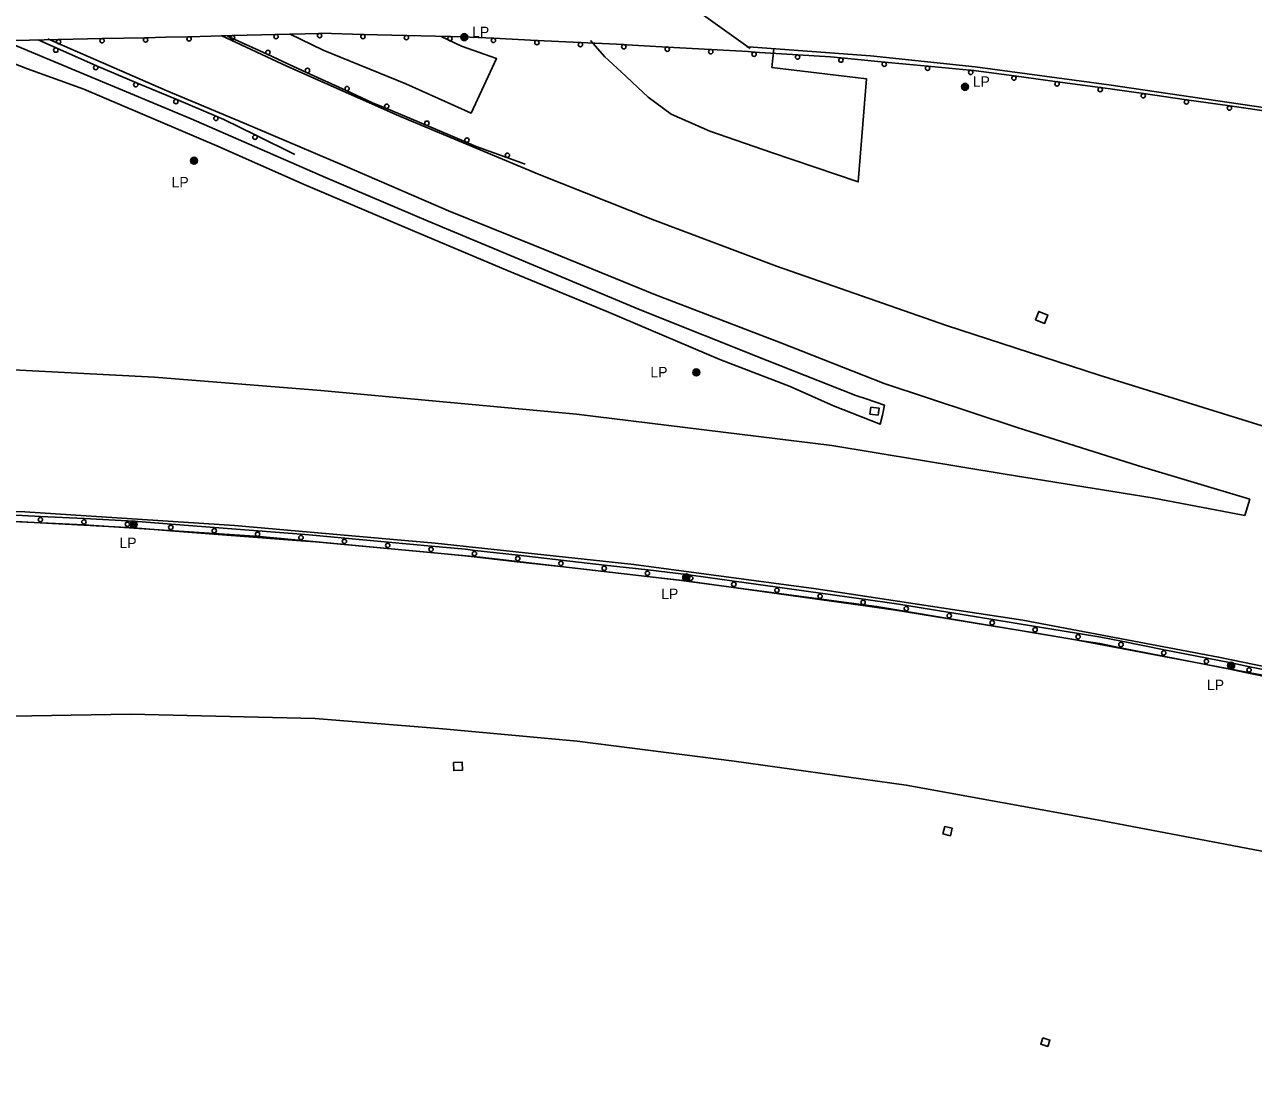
# Model space of a CAD drawing. Extents: x 2402803 to 2427059, y 6985292 to 6997652.
# Drawn here: x 2412414 to 2412978, y 6991723 to 6992209 of the extents above; entities that cross this region are included whole.
import ezdxf

# ---------------------------------------------------------------- set-up
doc = ezdxf.new("R2010")
doc.units = 0
for name, color, linetype in [('p_drainage conc drain', 7, 'Continuous'), ('p_drainage riprap', 7, 'Continuous'), ('p_road - paved curb', 7, 'Continuous'), ('p_road bridge end', 7, 'Continuous'), ('p_road conc barrier', 7, 'Continuous'), ('p_road guard rails', 7, 'Continuous'), ('p_utility manhole', 7, 'Continuous')]:
    doc.layers.add(name, color=color, linetype=linetype)

msp = doc.modelspace()

# ---------------------------------------------------------------- linework, layer by layer
at = {"layer": 'p_drainage conc drain'}
msp.add_lwpolyline([(2412403.46, 6992201.49), (2412425.19, 6992192.49), (2412490.02, 6992165.43), (2412551.74, 6992138.4), (2412598.99, 6992118.42), (2412649.29, 6992097.36), (2412696.45, 6992077.58), (2412754.82, 6992054.4), (2412795.46, 6992038.27), (2412800.27, 6992036.7), (2412808.75, 6992033.81), (2412807.76, 6992029.34), (2412806.64, 6992025.06), (2412785.2, 6992033.58), (2412765.42, 6992042.45), (2412733.08, 6992054.9), (2412681.89, 6992076.54), (2412635.8, 6992095.52), (2412591.76, 6992114.07), (2412541.97, 6992135.28), (2412501.8, 6992152.99), (2412440.69, 6992179.08), (2412414.87, 6992188.41), (2412396.61, 6992195.42)], dxfattribs=at)
at = {"layer": 'p_drainage riprap'}
for points in [[(2412604.92, 6992203.18), (2412614.3, 6992198.78), (2412630.46, 6992193.03), (2412618.79, 6992168.02), (2412588.7, 6992181.52), (2412550.7, 6992196.9), (2412535.27, 6992204.47)], [(2412757.78, 6992197.56), (2412756.96, 6992189), (2412800.45, 6992183.75), (2412796.64, 6992136.41), (2412756.74, 6992149.96), (2412728.39, 6992159.76), (2412710.65, 6992167.49), (2412700.06, 6992175.34), (2412687.66, 6992186.94), (2412680.24, 6992193.88), (2412673.65, 6992201.33)]]:
    msp.add_lwpolyline(points, dxfattribs=at)
at = {"layer": 'p_road - paved curb'}
for points in [[(2412328.98, 6992052.97), (2412405.32, 6992050.32), (2412473.23, 6992046.74), (2412549.67, 6992040.54), (2412667.23, 6992029.79), (2412784.47, 6992015.34), (2412864.13, 6992002.16), (2412931.7, 6991991.37), (2412974.25, 6991983.24), (2412976.58, 6991990.63), (2412925.41, 6992006.05), (2412869.68, 6992023.54), (2412808.61, 6992043.88), (2412761.01, 6992062.52), (2412702.64, 6992084.82), (2412656.62, 6992103.71), (2412608.3, 6992123.15), (2412559.43, 6992144.3), (2412514.49, 6992163.4), (2412478.65, 6992178.4), (2412428.29, 6992200.32), (2412424.24, 6992202.06)], [(2412503.88, 6992203.66), (2412533.98, 6992189.65), (2412585.51, 6992166.77), (2412650.07, 6992139.79), (2412702.08, 6992119.21), (2412759.08, 6992097.67), (2412837.13, 6992070.39), (2412907.33, 6992047.63), (2412982.24, 6992024.34), (2413054.01, 6992002.91), (2413145.95, 6991975.76), (2413222.12, 6991952.56), (2413304.56, 6991928.32), (2413391.26, 6991903.68), (2413452.88, 6991888.72)], [(2413452.4, 6992055.16), (2413386.05, 6992075.12), (2413323.78, 6992093.64), (2413267.87, 6992109.5), (2413216.92, 6992122.75), (2413159.34, 6992136.78), (2413106.92, 6992147.79), (2413046.76, 6992159.37), (2412983.77, 6992170.41), (2412911.76, 6992181.02), (2412850.39, 6992189.22), (2412802.23, 6992194.32), (2412748.39, 6992198.24), (2412745.37, 6992198.42)], [(2412320.38, 6991987.98), (2412413.68, 6991984.84), (2412510.03, 6991978.59), (2412602.25, 6991970.41), (2412693.52, 6991960.61), (2412777.29, 6991949.42), (2412872.21, 6991935.04), (2412962.25, 6991918.12), (2413068.85, 6991896.15), (2413155.64, 6991876.5), (2413243.92, 6991857.18), (2413327.48, 6991837.93), (2413424.5, 6991816.24), (2413455.59, 6991809.42)], [(2412320.8, 6991983.74), (2412365.31, 6991982.39), (2412440.82, 6991978.83), (2412521.46, 6991973.5), (2412622.82, 6991964.08), (2412714.2, 6991953.54), (2412805.06, 6991941.42), (2412895.66, 6991926.26), (2412993.02, 6991907.82), (2413079.93, 6991889.56), (2413181.27, 6991866.59), (2413245.63, 6991852.18), (2413311.13, 6991837.4), (2413374.87, 6991823.06), (2413435.5, 6991809.43), (2413457.73, 6991804.33)], [(2412323.31, 6991887.03), (2412380.42, 6991890.55), (2412462.16, 6991891.87), (2412547.05, 6991889.91), (2412605.78, 6991885.23), (2412667.47, 6991879.59), (2412739.57, 6991870.31), (2412818.66, 6991859.32), (2412906.41, 6991843.33), (2412987.83, 6991827.9), (2413071.82, 6991810.33), (2413159.73, 6991791.1), (2413237.49, 6991772.13), (2413314.77, 6991754.69), (2413337.88, 6991748.99), (2413451.56, 6991723.23)]]:
    msp.add_lwpolyline(points, dxfattribs=at)
at = {"layer": 'p_road bridge end'}
msp.add_lwpolyline([(2412684.74, 6992242.21), (2412747.02, 6992197.72)], dxfattribs=at)
for points in [[(2412878.07, 6992073.08), (2412882.26, 6992071.42), (2412883.77, 6992075.25), (2412879.58, 6992076.91)], [(2412802.34, 6992033), (2412806.19, 6992032.51), (2412805.77, 6992029.29), (2412801.92, 6992029.78)], [(2412610.68, 6991869.72), (2412614.65, 6991869.83), (2412614.75, 6991866.13), (2412610.78, 6991866.02)], [(2412836.4, 6991840.36), (2412839.82, 6991839.52), (2412838.98, 6991836.11), (2412835.56, 6991836.95)], [(2412881.5, 6991743.27), (2412884.69, 6991742.21), (2412883.73, 6991739.34), (2412880.54, 6991740.4)]]:
    msp.add_lwpolyline(points, close=True, dxfattribs=at)
at = {"layer": 'p_road conc barrier'}
for p, q in [((2412400.91, 6991983.82), (2412420.88, 6991982.77)), ((2412420.88, 6991982.77), (2412440.85, 6991981.73)), ((2412440.85, 6991981.73), (2412460.82, 6991980.69)), ((2412400.75, 6991980.82), (2412420.72, 6991979.78)), ((2412420.72, 6991979.78), (2412440.69, 6991978.74)), ((2412440.69, 6991978.74), (2412460.67, 6991977.69)), ((2412480.61, 6991976.21), (2412500.55, 6991974.65)), ((2412480.85, 6991979.2), (2412500.78, 6991977.64)), ((2412500.78, 6991977.64), (2412520.72, 6991976.09)), ((2412520.72, 6991976.09), (2412540.66, 6991974.53)), ((2412500.55, 6991974.65), (2412520.49, 6991973.09)), ((2412520.49, 6991973.09), (2412540.43, 6991971.54)), ((2412560.35, 6991969.79), (2412580.27, 6991967.95)), ((2412560.63, 6991972.78), (2412580.54, 6991970.94)), ((2412580.54, 6991970.94), (2412600.46, 6991969.1)), ((2412580.27, 6991967.95), (2412600.18, 6991966.11)), ((2412620.09, 6991964.18), (2412639.96, 6991961.93)), ((2412620.43, 6991967.16), (2412640.3, 6991964.91)), ((2412640.3, 6991964.91), (2412660.17, 6991962.66)), ((2412639.96, 6991961.93), (2412659.83, 6991959.68)), ((2412659.83, 6991959.68), (2412679.71, 6991957.43)), ((2412660.17, 6991962.66), (2412680.04, 6991960.41)), ((2412680.04, 6991960.41), (2412699.92, 6991958.16)), ((2412679.71, 6991957.43), (2412699.58, 6991955.18)), ((2412719.45, 6991952.87), (2412739.25, 6991950.1)), ((2412719.86, 6991955.84), (2412739.67, 6991953.08)), ((2412739.67, 6991953.08), (2412759.47, 6991950.31)), ((2412739.25, 6991950.1), (2412759.06, 6991947.34)), ((2412759.06, 6991947.34), (2412778.87, 6991944.57)), ((2412759.47, 6991950.31), (2412779.28, 6991947.54)), ((2412779.28, 6991947.54), (2412799.09, 6991944.78)), ((2412778.87, 6991944.57), (2412798.67, 6991941.81)), ((2412818.95, 6991941.89), (2412838.69, 6991938.65)), ((2412818.46, 6991938.93), (2412838.2, 6991935.69)), ((2412838.2, 6991935.69), (2412857.94, 6991932.46)), ((2412838.69, 6991938.65), (2412858.42, 6991935.42)), ((2412857.94, 6991932.46), (2412877.67, 6991929.22)), ((2412858.42, 6991935.42), (2412878.16, 6991932.18)), ((2412878.16, 6991932.18), (2412897.89, 6991928.95)), ((2412877.67, 6991929.22), (2412897.41, 6991925.99)), ((2412917.67, 6991925.39), (2412937.29, 6991921.52)), ((2412917.09, 6991922.45), (2412936.71, 6991918.58)), ((2412937.29, 6991921.52), (2412956.92, 6991917.66)), ((2412936.71, 6991918.58), (2412956.34, 6991914.71)), ((2412976.55, 6991913.72), (2412996.14, 6991909.71)), ((2412975.95, 6991910.78), (2412995.54, 6991906.77))]:
    msp.add_line(p, q, dxfattribs=at)
for points in [[(2412460.67, 6991977.69), (2412463.57, 6991977.54), (2412480.61, 6991976.21)], [(2412460.82, 6991980.69), (2412463.76, 6991980.54), (2412480.85, 6991979.2)], [(2412540.43, 6991971.54), (2412547.23, 6991971.01), (2412560.35, 6991969.79)], [(2412540.66, 6991974.53), (2412547.48, 6991973.99), (2412560.63, 6991972.78)], [(2412600.18, 6991966.11), (2412615.77, 6991964.67), (2412620.09, 6991964.18)], [(2412600.46, 6991969.1), (2412616.08, 6991967.65), (2412620.43, 6991967.16)], [(2412699.58, 6991955.18), (2412717.28, 6991953.17), (2412719.45, 6991952.87)], [(2412699.92, 6991958.16), (2412717.66, 6991956.15), (2412719.86, 6991955.84)], [(2412798.67, 6991941.81), (2412813.71, 6991939.71), (2412818.46, 6991938.93)], [(2412799.09, 6991944.78), (2412814.16, 6991942.67), (2412818.95, 6991941.89)], [(2412897.41, 6991925.99), (2412907.61, 6991924.31), (2412917.09, 6991922.45)], [(2412897.89, 6991928.95), (2412908.14, 6991927.27), (2412917.67, 6991925.39)], [(2412956.34, 6991914.71), (2412967.35, 6991912.54), (2412975.95, 6991910.78)], [(2412956.92, 6991917.66), (2412967.94, 6991915.48), (2412976.55, 6991913.72)]]:
    msp.add_lwpolyline(points, dxfattribs=at)
for centre in [(2412420.8, 6991981.28), (2412440.77, 6991980.23), (2412460.75, 6991979.19), (2412480.73, 6991977.71), (2412500.67, 6991976.15), (2412520.61, 6991974.59), (2412540.55, 6991973.03), (2412560.49, 6991971.29), (2412580.41, 6991969.44), (2412600.32, 6991967.6), (2412620.26, 6991965.67), (2412640.13, 6991963.42), (2412660, 6991961.17), (2412679.88, 6991958.92), (2412699.75, 6991956.67), (2412719.65, 6991954.36), (2412739.46, 6991951.59), (2412759.27, 6991948.82), (2412779.07, 6991946.06), (2412798.88, 6991943.29), (2412818.71, 6991940.41), (2412838.44, 6991937.17), (2412858.18, 6991933.94), (2412877.92, 6991930.7), (2412897.65, 6991927.47), (2412917.38, 6991923.92), (2412937, 6991920.05), (2412956.63, 6991916.18), (2412976.25, 6991912.25)]:
    msp.add_circle(centre, 1, dxfattribs=at)
at = {"layer": 'p_road guard rails'}
for p, q in [((2412429.15, 6992201.83), (2412409.17, 6992201.42)), ((2412428.28, 6992197.86), (2412419.74, 6992201.61)), ((2412449.13, 6992202.25), (2412429.15, 6992201.83)), ((2412469.11, 6992202.66), (2412449.13, 6992202.25)), ((2412509.08, 6992203.63), (2412489.09, 6992203.13)), ((2412506.75, 6992203.38), (2412506.76, 6992203.37)), ((2412506.76, 6992203.37), (2412524.93, 6992195.02)), ((2412529.06, 6992204.14), (2412509.08, 6992203.63)), ((2412549.05, 6992204.65), (2412529.06, 6992204.14)), ((2412589.04, 6992203.72), (2412569.04, 6992204.2)), ((2412609.03, 6992203.23), (2412589.04, 6992203.72)), ((2412648.99, 6992201.44), (2412629.01, 6992202.4)), ((2412668.97, 6992200.48), (2412648.99, 6992201.44)), ((2412446.59, 6992189.81), (2412428.28, 6992197.86)), ((2412688.94, 6992199.52), (2412668.97, 6992200.48)), ((2412728.88, 6992197.24), (2412708.91, 6992198.38)), ((2412768.8, 6992194.78), (2412748.84, 6992196.07)), ((2412808.66, 6992191.48), (2412788.75, 6992193.35)), ((2412828.57, 6992189.6), (2412808.66, 6992191.48)), ((2412543.11, 6992186.68), (2412561.3, 6992178.37)), ((2412868.31, 6992185.09), (2412848.48, 6992187.71)), ((2412888.14, 6992182.46), (2412868.31, 6992185.09)), ((2412483.42, 6992174.22), (2412464.98, 6992181.95)), ((2412927.76, 6992176.97), (2412907.96, 6992179.81)), ((2412501.87, 6992166.49), (2412483.42, 6992174.22)), ((2412947.55, 6992174.13), (2412927.76, 6992176.97)), ((2412967.35, 6992171.3), (2412947.55, 6992174.13)), ((2412579.57, 6992170.24), (2412598, 6992162.47)), ((2412598, 6992162.47), (2412616.43, 6992154.7)), ((2412537.74, 6992148.97), (2412519.85, 6992157.83)), ((2412635.07, 6992147.68), (2412643.5, 6992144.64))]:
    msp.add_line(p, q, dxfattribs=at)
for points in [[(2412489.09, 6992203.13), (2412478.22, 6992202.85), (2412469.11, 6992202.66)], [(2412569.04, 6992204.2), (2412549.8, 6992204.67), (2412549.05, 6992204.65)], [(2412629.01, 6992202.4), (2412614.75, 6992203.09), (2412609.03, 6992203.23)], [(2412708.91, 6992198.38), (2412690.32, 6992199.45), (2412688.94, 6992199.52)], [(2412748.84, 6992196.07), (2412745.98, 6992196.26), (2412728.88, 6992197.24)], [(2412464.98, 6992181.95), (2412454.5, 6992186.34), (2412446.59, 6992189.81)], [(2412524.93, 6992195.02), (2412534.79, 6992190.48), (2412543.11, 6992186.68)], [(2412788.75, 6992193.35), (2412783.94, 6992193.8), (2412768.8, 6992194.78)], [(2412848.48, 6992187.71), (2412847.86, 6992187.79), (2412828.57, 6992189.6)], [(2412907.96, 6992179.81), (2412905.55, 6992180.16), (2412888.14, 6992182.46)], [(2412561.3, 6992178.37), (2412573.47, 6992172.81), (2412579.57, 6992170.24)], [(2412987.11, 6992168.25), (2412980.98, 6992169.34), (2412967.35, 6992171.3)], [(2412519.85, 6992157.83), (2412505.08, 6992165.14), (2412501.87, 6992166.49)], [(2412616.43, 6992154.7), (2412621.12, 6992152.72), (2412635.07, 6992147.68)]]:
    msp.add_lwpolyline(points, dxfattribs=at)
for centre in [(2412429.17, 6992200.83), (2412449.15, 6992201.25), (2412469.13, 6992201.66), (2412489.11, 6992202.13), (2412509.1, 6992202.63), (2412529.09, 6992203.14), (2412549.07, 6992203.65), (2412569.02, 6992203.2), (2412589.01, 6992202.72), (2412609.01, 6992202.23), (2412628.96, 6992201.4), (2412648.94, 6992200.44), (2412427.88, 6992196.94), (2412525.35, 6992195.92), (2412668.92, 6992199.48), (2412688.89, 6992198.52), (2412708.85, 6992197.39), (2412728.82, 6992196.24), (2412748.78, 6992195.08), (2412446.19, 6992188.9), (2412768.74, 6992193.78), (2412788.65, 6992192.35), (2412808.57, 6992190.48), (2412543.53, 6992187.59), (2412828.48, 6992188.61), (2412848.35, 6992186.72), (2412868.18, 6992184.09), (2412464.59, 6992181.03), (2412561.72, 6992179.28), (2412888.01, 6992181.47), (2412907.82, 6992178.82), (2412483.04, 6992173.29), (2412927.62, 6992175.98), (2412947.41, 6992173.14), (2412579.96, 6992171.16), (2412967.21, 6992170.31), (2412501.48, 6992165.56), (2412598.39, 6992163.39), (2412519.41, 6992156.93), (2412616.82, 6992155.62), (2412635.41, 6992148.63)]:
    msp.add_circle(centre, 1, dxfattribs=at)
at = {"layer": 'p_utility manhole'}
for centre, radius in [((2412615.64, 6992202.91), 1.6), ((2412615.64, 6992202.91), 1.3), ((2412615.64, 6992202.91), 1), ((2412615.64, 6992202.91), 0.539), ((2412615.64, 6992202.91), 0.192), ((2412845.7, 6992180.1), 1.6), ((2412845.7, 6992180.1), 1.3), ((2412845.7, 6992180.1), 1), ((2412845.7, 6992180.1), 0.539), ((2412845.7, 6992180.1), 0.192), ((2412491.4, 6992146.16), 1.6), ((2412491.4, 6992146.16), 1.3), ((2412491.4, 6992146.16), 1), ((2412491.4, 6992146.16), 0.539), ((2412491.4, 6992146.16), 0.192), ((2412722.17, 6992048.93), 1.6), ((2412722.17, 6992048.93), 1.3), ((2412722.17, 6992048.93), 1), ((2412722.17, 6992048.93), 0.539), ((2412722.17, 6992048.93), 0.192), ((2412463.62, 6991979.03), 1.6), ((2412463.62, 6991979.03), 1.3), ((2412463.62, 6991979.03), 1), ((2412463.62, 6991979.03), 0.539), ((2412463.62, 6991979.03), 0.192), ((2412717.57, 6991954.82), 1.6), ((2412717.57, 6991954.82), 1.3), ((2412717.57, 6991954.82), 1), ((2412717.57, 6991954.82), 0.539), ((2412717.57, 6991954.82), 0.192), ((2412967.99, 6991914.22), 1.6), ((2412967.99, 6991914.22), 1.3), ((2412967.99, 6991914.22), 1), ((2412967.99, 6991914.22), 0.539), ((2412967.99, 6991914.22), 0.192)]:
    msp.add_circle(centre, radius, dxfattribs=at)

# ---------------------------------------------------------------- texts
for p in [(2412615.64, 6992202.91), (2412845.7, 6992180.1), (2412477.51, 6992133.89), (2412697.53, 6992046.65), (2412453.58, 6991968.21), (2412702.52, 6991944.8), (2412953.32, 6991902.96)]:
    msp.add_text('  LP', height=4.8, dxfattribs=at).set_placement(p)

doc.saveas('drawing.dxf')
